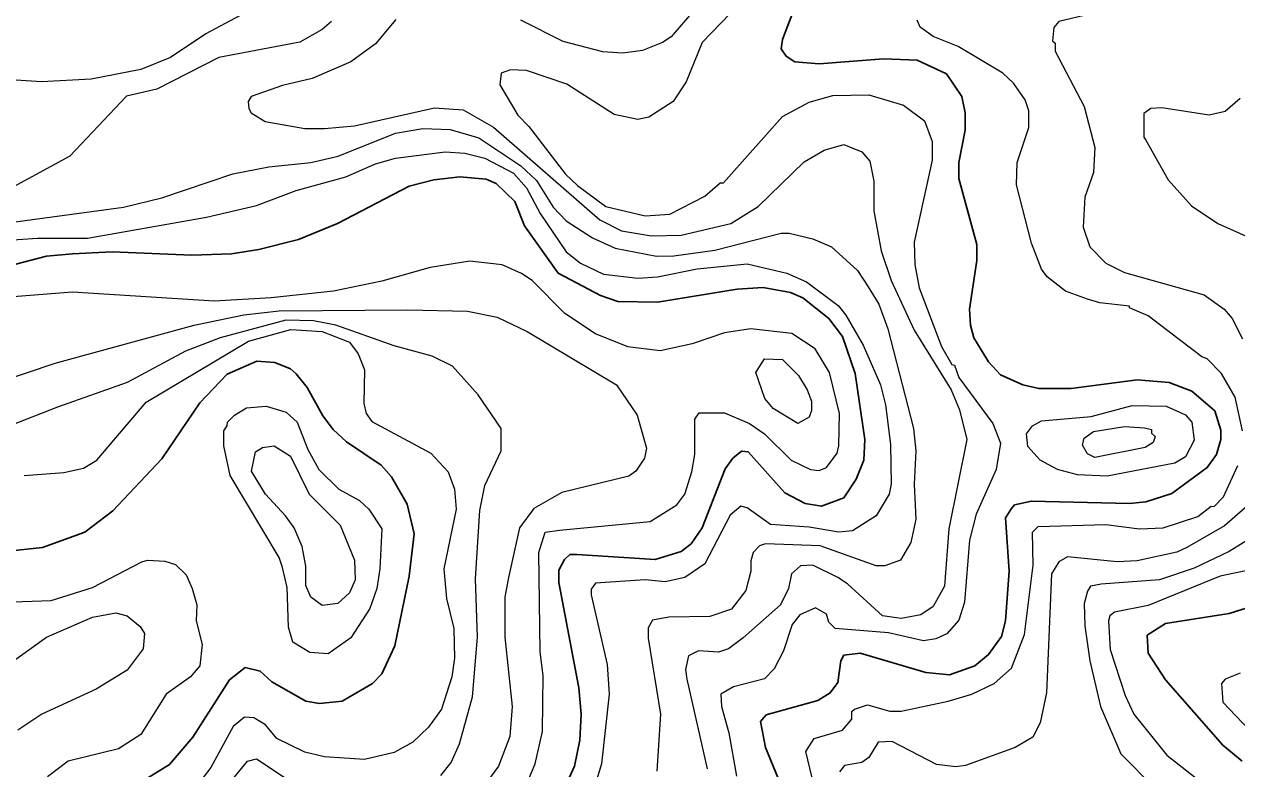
# Model space of a CAD drawing. Extents: x 423 to 448.8, y 7456.3 to 7484.
# Drawn here: x 434.59 to 436.1, y 7469.783 to 7470.71 of the extents above; entities that cross this region are included whole.
import ezdxf

# ---------------------------------------------------------------- set-up
doc = ezdxf.new("R2010")
doc.units = 0
doc.header["$LTSCALE"] = 0.032
doc.layers.add('1', color=7, linetype='Continuous', lineweight=25)
doc.layers.add('2', color=7, linetype='Continuous', lineweight=13)

msp = doc.modelspace()

# ---------------------------------------------------------------- linework, layer by layer
at = {"layer": '1'}
for points in [[(435.5494, 7470.7311), (435.5339, 7470.6909), (435.5324, 7470.6792), (435.5386, 7470.67), (435.5494, 7470.663), (435.5796, 7470.6607), (435.66, 7470.6669), (435.7018, 7470.6653), (435.7382, 7470.6483), (435.7575, 7470.6197), (435.7614, 7470.5996), (435.7614, 7470.578), (435.7536, 7470.5377), (435.7536, 7470.5176), (435.776, 7470.4356), (435.776, 7470.4155), (435.7668, 7470.3552), (435.7683, 7470.3351), (435.7722, 7470.3196), (435.7907, 7470.2894), (435.8054, 7470.2732), (435.8333, 7470.2608), (435.8534, 7470.2562), (435.8936, 7470.2562), (435.9756, 7470.267), (436.0158, 7470.2639)], [(434.5184, 7470.3954), (434.6174, 7470.4209), (434.6499, 7470.424), (434.6994, 7470.4263), (434.7984, 7470.4225), (434.8479, 7470.424), (434.8819, 7470.4294), (434.9314, 7470.4418), (434.9801, 7470.4619), (435.0691, 7470.5083), (435.1001, 7470.5161), (435.1325, 7470.5199), (435.165, 7470.5168), (435.1774, 7470.5114), (435.2006, 7470.489), (435.213, 7470.4588), (435.2547, 7470.4), (435.3073, 7470.3722), (435.329, 7470.3645), (435.3785, 7470.3637), (435.4775, 7470.3799), (435.51, 7470.3822), (435.544, 7470.376), (435.5595, 7470.3691), (435.5919, 7470.3436), (435.609, 7470.3212), (435.6245, 7470.2748), (435.6368, 7470.1928), (435.6353, 7470.1672), (435.626, 7470.1433), (435.6105, 7470.1201), (435.5827, 7470.11), (435.5625, 7470.1131), (435.537, 7470.1262), (435.4914, 7470.1773), (435.4829, 7470.1781), (435.4721, 7470.1695), (435.4628, 7470.1564), (435.4342, 7470.0829), (435.4203, 7470.0628), (435.4079, 7470.0535), (435.3754, 7470.0435), (435.278, 7470.0496), (435.2694, 7470.0496), (435.2625, 7470.0435), (435.2555, 7470.0303), (435.2555, 7470.0149), (435.2803, 7469.8834), (435.2834, 7469.8509), (435.2818, 7469.8184), (435.2749, 7469.7859), (435.2601, 7469.7534)], [(434.472, 7470.0435), (434.6128, 7470.0582), (434.6654, 7470.0775), (434.7002, 7470.1038), (434.7613, 7470.1688), (434.8084, 7470.2384), (434.8425, 7470.274), (434.8796, 7470.2902), (434.9021, 7470.2886), (434.9214, 7470.2809), (434.9283, 7470.2747), (434.9423, 7470.2577), (434.9616, 7470.2221), (434.9747, 7470.2051), (434.991, 7470.1897), (435.0343, 7470.161), (435.0474, 7470.1464), (435.0668, 7470.1123), (435.0753, 7470.0752), (435.0691, 7470.0226), (435.0513, 7469.936), (435.0351, 7469.9011), (435.0235, 7469.8888), (434.9856, 7469.8671), (434.9577, 7469.864), (434.9407, 7469.8671), (434.8982, 7469.8911), (434.8835, 7469.9042), (434.8649, 7469.9089), (434.8456, 7469.8934), (434.7999, 7469.8223), (434.7706, 7469.7882), (434.7427, 7469.7705)], [(436.0158, 7470.2639), (436.0437, 7470.2531), (436.0723, 7470.2284), (436.08, 7470.2043), (436.08, 7470.1928), (436.0746, 7470.1742), (436.063, 7470.1579), (436.0189, 7470.1254), (435.9864, 7470.1154), (435.9663, 7470.1131), (435.8441, 7470.1162), (435.8232, 7470.1115), (435.8194, 7470.1069), (435.8116, 7470.0953), (435.8162, 7470.0288), (435.8116, 7469.9669), (435.807, 7469.9476), (435.7907, 7469.9251), (435.7737, 7469.9112), (435.742, 7469.8996), (435.7126, 7469.9027), (435.6307, 7469.9267), (435.6105, 7469.9244), (435.6066, 7469.9174), (435.6028, 7469.8903), (435.5935, 7469.8772), (435.5781, 7469.8679), (435.5138, 7469.8501), (435.5069, 7469.8416), (435.5131, 7469.8091), (435.5378, 7469.7488)], [(436.2278, 7470.0195), (436.0901, 7469.9762), (436.0112, 7469.9638), (435.988, 7469.9491), (435.9895, 7469.9267), (436.0112, 7469.8934), (436.0823, 7469.8122), (436.1063, 7469.7921)]]:
    msp.add_lwpolyline(points, dxfattribs=at)
at = {"layer": '2'}
for points in [[(436.1288, 7470.8896), (436.0545, 7470.8989), (436.0483, 7470.8989), (436.0382, 7470.8927), (436.0305, 7470.8595), (436.0282, 7470.7976), (436.015, 7470.7605), (436.0042, 7470.7465), (435.9942, 7470.7411), (435.8781, 7470.7133), (435.8719, 7470.7056)], [(435.469, 7470.7233), (435.4342, 7470.687), (435.4141, 7470.6383), (435.3978, 7470.6135), (435.3677, 7470.5942), (435.3538, 7470.5911), (435.3244, 7470.5973), (435.2656, 7470.6352), (435.2153, 7470.6522), (435.1952, 7470.653), (435.1836, 7470.6491), (435.182, 7470.6344), (435.2045, 7470.5965), (435.2184, 7470.5826), (435.264, 7470.523), (435.2787, 7470.5091), (435.3143, 7470.4828), (435.363, 7470.4712), (435.394, 7470.4735), (435.4373, 7470.4959), (435.4566, 7470.5122), (435.4605, 7470.5122), (435.5339, 7470.5949), (435.5672, 7470.6127), (435.5966, 7470.6212), (435.6415, 7470.622), (435.6848, 7470.6089), (435.7111, 7470.5895), (435.7204, 7470.564), (435.7204, 7470.5408), (435.6979, 7470.4387), (435.6987, 7470.4109), (435.7041, 7470.3815), (435.7319, 7470.3088), (435.7451, 7470.2863), (435.7482, 7470.2855), (435.7536, 7470.2701), (435.7962, 7470.2129), (435.8055, 7470.1881), (435.8, 7470.1556), (435.7753, 7470.1), (435.7668, 7470.0675), (435.7606, 7469.9901), (435.7536, 7469.9677), (435.7389, 7469.9507), (435.725, 7469.9445), (435.7095, 7469.9421), (435.6662, 7469.9522), (435.5997, 7469.9576), (435.5919, 7469.9654), (435.5889, 7469.9754), (435.575, 7469.9831), (435.5556, 7469.9747)], [(435.4233, 7470.7265), (435.3955, 7470.694), (435.3847, 7470.687), (435.3599, 7470.677), (435.3352, 7470.6738), (435.3104, 7470.6754), (435.2609, 7470.6885), (435.2083, 7470.7148)], [(434.8579, 7470.7203), (434.8162, 7470.6978), (434.7721, 7470.6684), (434.735, 7470.6537), (434.6731, 7470.6414), (434.6112, 7470.6383), (434.5478, 7470.6421)], [(434.9724, 7470.7133), (434.9608, 7470.7032), (434.933, 7470.6877), (434.8324, 7470.6684), (434.7551, 7470.629), (434.7172, 7470.6205), (434.6468, 7470.5454), (434.571, 7470.5044)], [(435.0528, 7470.7156), (435.0274, 7470.6855), (434.9964, 7470.663), (434.9485, 7470.6421), (434.9113, 7470.6336), (434.8726, 7470.6197), (434.8688, 7470.6135), (434.8695, 7470.605), (434.8726, 7470.5996), (434.8897, 7470.5888), (434.9392, 7470.5802), (434.9639, 7470.5802), (435.0011, 7470.5833), (435.1008, 7470.6058), (435.1364, 7470.6034), (435.1743, 7470.5818), (435.3065, 7470.4665), (435.3336, 7470.4527), (435.3708, 7470.4465), (435.4079, 7470.4472), (435.4698, 7470.4619), (435.5038, 7470.4828), (435.561, 7470.5385), (435.5858, 7470.5532), (435.6105, 7470.5601), (435.6329, 7470.5509), (435.643, 7470.5393), (435.6477, 7470.5145), (435.6477, 7470.4774), (435.6569, 7470.4279), (435.6693, 7470.3908), (435.6979, 7470.3289), (435.7443, 7470.2547), (435.7544, 7470.2299), (435.7637, 7470.1928), (435.7412, 7470.0814), (435.7358, 7470.0102), (435.7219, 7469.9847), (435.7065, 7469.9746), (435.6817, 7469.97)], [(436.1071, 7470.2036), (436.0978, 7470.2454), (436.0808, 7470.2748), (436.063, 7470.2933), (436.0561, 7470.2956), (435.9895, 7470.3467), (435.9663, 7470.3567), (435.9663, 7470.359), (435.9292, 7470.3629), (435.9137, 7470.3676), (435.8866, 7470.3776), (435.8635, 7470.3954), (435.8565, 7470.4047), (435.8441, 7470.4372), (435.8256, 7470.5099), (435.8263, 7470.5377), (435.841, 7470.5811), (435.841, 7470.6019), (435.8364, 7470.6158), (435.8217, 7470.6367), (435.8085, 7470.6491), (435.7529, 7470.6823), (435.7219, 7470.6947), (435.7057, 7470.7063), (435.7018, 7470.7148)], [(435.8719, 7470.7056), (435.8704, 7470.6893), (435.8735, 7470.6862), (435.8735, 7470.6762), (435.9098, 7470.6073), (435.923, 7470.5563), (435.9214, 7470.5254), (435.9106, 7470.4944), (435.9083, 7470.4573), (435.9168, 7470.4325), (435.9369, 7470.4124), (435.9601, 7470.4008), (436.0592, 7470.373), (436.0839, 7470.3552), (436.0939, 7470.3436), (436.1071, 7470.3181)], [(436.104, 7470.6174), (436.0854, 7470.6012), (436.0653, 7470.5965), (436.0066, 7470.6058), (435.9926, 7470.605), (435.9841, 7470.5988), (435.9841, 7470.5694), (435.9864, 7470.5656), (436.0143, 7470.516), (436.0436, 7470.4836), (436.0762, 7470.4619), (436.1226, 7470.441)], [(434.5757, 7470.4634), (434.7133, 7470.482), (434.7613, 7470.4936), (434.8495, 7470.5238), (434.8943, 7470.5323), (434.9469, 7470.5377), (434.9809, 7470.5455), (435.0521, 7470.5741), (435.0861, 7470.5802), (435.1202, 7470.5787), (435.1558, 7470.5686), (435.2082, 7470.5334), (435.2277, 7470.5153), (435.2485, 7470.482), (435.2648, 7470.465), (435.2973, 7470.4441), (435.3259, 7470.431), (435.377, 7470.4209), (435.3986, 7470.4217), (435.4497, 7470.4286), (435.5324, 7470.4496), (435.5425, 7470.4496), (435.5719, 7470.4426), (435.5951, 7470.4325), (435.6276, 7470.4032), (435.6407, 7470.383), (435.6539, 7470.3614), (435.6654, 7470.3305), (435.6972, 7470.2067), (435.7003, 7470.1789), (435.6979, 7470.1371), (435.7003, 7470.0938), (435.6941, 7470.0644), (435.6809, 7470.0427), (435.6616, 7470.0357), (435.6508, 7470.0357), (435.5812, 7470.0605), (435.5131, 7470.0628), (435.5053, 7470.0605)], [(434.5571, 7470.4403), (434.6066, 7470.4433), (434.6685, 7470.4433), (434.817, 7470.4697), (434.8789, 7470.4843), (434.9284, 7470.5029), (434.9902, 7470.5199), (435.0274, 7470.5362), (435.0521, 7470.5431), (435.114, 7470.5509), (435.1387, 7470.5493), (435.1635, 7470.5431), (435.1991, 7470.5246), (435.2153, 7470.506), (435.2323, 7470.4743), (435.2648, 7470.4263), (435.2826, 7470.4124), (435.3112, 7470.3985), (435.3538, 7470.3938), (435.3785, 7470.3954), (435.428, 7470.4054), (435.4899, 7470.4116), (435.5394, 7470.4001), (435.5641, 7470.3892), (435.6036, 7470.3598), (435.6128, 7470.3475), (435.6345, 7470.3103), (435.6561, 7470.2608), (435.6623, 7470.2361), (435.6685, 7470.1866), (435.6693, 7470.1371), (435.667, 7470.1247), (435.6508, 7470.0976), (435.6214, 7470.079), (435.6044, 7470.0775), (435.5672, 7470.0837), (435.5193, 7470.0868), (435.4899, 7470.1077), (435.4821, 7470.11), (435.469, 7470.0984), (435.4373, 7470.038), (435.4125, 7470.0211), (435.3878, 7470.0156), (435.363, 7470.018)], [(435.2168, 7469.7674), (435.2261, 7469.789), (435.2354, 7469.8292), (435.2362, 7469.8989), (435.2323, 7469.9283), (435.2307, 7470.052), (435.2385, 7470.0775), (435.2563, 7470.0798), (435.3692, 7470.0907), (435.4025, 7470.1115), (435.4125, 7470.1247), (435.421, 7470.1526), (435.4249, 7470.1742), (435.4249, 7470.2183), (435.4303, 7470.226), (435.462, 7470.226), (435.493, 7470.2129), (435.5115, 7470.1997), (435.5448, 7470.1672), (435.5688, 7470.1556), (435.5796, 7470.1541), (435.5889, 7470.158), (435.602, 7470.1758), (435.6043, 7470.185), (435.6051, 7470.2253), (435.5927, 7470.2763), (435.5749, 7470.3057), (435.5456, 7470.325), (435.4945, 7470.3304), (435.462, 7470.3258), (435.4218, 7470.3118), (435.3816, 7470.3033), (435.3414, 7470.308), (435.3012, 7470.3242), (435.2632, 7470.3498), (435.2222, 7470.3907), (435.2091, 7470.3993), (435.1851, 7470.4101), (435.1449, 7470.4147), (435.0954, 7470.407), (435.0351, 7470.39), (434.9748, 7470.3776), (434.8974, 7470.3691), (434.8263, 7470.3652), (434.6499, 7470.3761), (434.5602, 7470.3691)], [(434.5184, 7470.2508), (434.6283, 7470.2879), (434.8015, 7470.3351), (434.8634, 7470.3482), (434.9073, 7470.3529), (435.0676, 7470.3544), (435.1418, 7470.3528), (435.179, 7470.3451), (435.2161, 7470.3273), (435.3275, 7470.2608), (435.353, 7470.2229), (435.3646, 7470.1819), (435.3623, 7470.1696), (435.3514, 7470.1533), (435.3429, 7470.1471), (435.2594, 7470.127), (435.2246, 7470.1069), (435.2068, 7470.0829), (435.1928, 7470.0211), (435.1882, 7469.9963), (435.1882, 7469.9468), (435.1975, 7469.8602), (435.1944, 7469.8231), (435.1805, 7469.7859), (435.1588, 7469.7565)], [(435.1085, 7469.7743), (435.1217, 7469.7905), (435.1317, 7469.8138), (435.148, 7469.8726), (435.1542, 7469.9468), (435.1519, 7470.0195), (435.1573, 7470.1046), (435.1635, 7470.1355), (435.1836, 7470.1789), (435.1836, 7470.2067), (435.155, 7470.2485), (435.1232, 7470.284), (435.0977, 7470.2964), (435.0506, 7470.3095), (434.9779, 7470.3351), (434.95, 7470.3405), (434.9155, 7470.3414), (434.834, 7470.3196), (434.7907, 7470.3026), (434.718, 7470.2639), (434.6313, 7470.233), (434.5741, 7470.2105)], [(434.5896, 7470.1479), (434.6391, 7470.1518), (434.6638, 7470.1572), (434.6801, 7470.1672), (434.7419, 7470.2391), (434.8692, 7470.3154), (434.9218, 7470.3297), (434.9608, 7470.3273), (434.9949, 7470.3142), (435.0057, 7470.2995), (435.0134, 7470.2794), (435.0126, 7470.2376), (435.0157, 7470.2253), (435.0227, 7470.2152), (435.0962, 7470.1758), (435.1178, 7470.1525), (435.1256, 7470.1309), (435.1279, 7470.1061), (435.1124, 7470.0319), (435.1155, 7469.9948), (435.1248, 7469.9576), (435.1256, 7469.9205), (435.1225, 7469.8973), (435.1093, 7469.857), (435.0931, 7469.8346), (435.0737, 7469.8161), (435.0506, 7469.8029), (435.0134, 7469.7944), (434.9639, 7469.7975), (434.9392, 7469.8037), (434.9043, 7469.8207), (434.8904, 7469.8377), (434.8758, 7469.8462), (434.8641, 7469.847), (434.8502, 7469.8354), (434.8224, 7469.7843), (434.8031, 7469.7596)], [(436.0081, 7470.0829), (436.0514, 7470.0969), (436.0677, 7470.11), (436.0715, 7470.1092), (436.0831, 7470.1216), (436.1009, 7470.1603)], [(436.1102, 7470.1077), (436.0847, 7470.0852), (436.0375, 7470.0582), (436.0251, 7470.0527), (435.9756, 7470.0419), (435.9509, 7470.0404), (435.889, 7470.0466), (435.8781, 7470.0404), (435.8689, 7470.0257), (435.8627, 7469.8772), (435.855, 7469.8401), (435.8457, 7469.8223), (435.824, 7469.8091), (435.7621, 7469.7867), (435.7498, 7469.7851), (435.7258, 7469.7882), (435.6708, 7469.8169), (435.6531, 7469.8161), (435.6414, 7469.7968), (435.6329, 7469.7905), (435.6113, 7469.7867), (435.6051, 7469.779)], [(435.5803, 7469.7333), (435.5633, 7469.8045), (435.5734, 7469.8207), (435.609, 7469.8308), (435.6206, 7469.8447), (435.6206, 7469.854), (435.6237, 7469.8571), (435.6399, 7469.8625), (435.6678, 7469.8547), (435.6817, 7469.8547), (435.7405, 7469.8671), (435.7699, 7469.8757), (435.7977, 7469.8888), (435.8193, 7469.9081), (435.8356, 7469.9499), (435.8464, 7470.0365), (435.8456, 7470.0775), (435.8526, 7470.0845), (435.9369, 7470.0868), (435.9787, 7470.0814), (436.0081, 7470.0829)], [(436.1272, 7470.076), (436.0901, 7470.0535), (436.0468, 7470.0326), (436.0035, 7470.018), (435.9308, 7470.0125), (435.9176, 7470.0102), (435.9137, 7470.0041), (435.9098, 7469.9886), (435.9106, 7469.9607), (435.9168, 7469.9174), (435.93, 7469.8602), (435.9555, 7469.8014), (435.998, 7469.7581), (435.9949, 7469.7356), (435.981, 7469.7264), (435.9601, 7469.7279), (435.9029, 7469.7465), (435.8735, 7469.7495), (435.8302, 7469.7434), (435.7853, 7469.7294), (435.7266, 7469.7155)], [(435.5053, 7470.0605), (435.4976, 7470.052), (435.4945, 7470.0419), (435.4945, 7470.0288), (435.4883, 7470.0048), (435.4705, 7469.9816), (435.4435, 7469.9723), (435.3924, 7469.9715), (435.3723, 7469.9677), (435.3669, 7469.9584), (435.3669, 7469.9453), (435.3823, 7469.8509), (435.3777, 7469.7797)], [(436.2896, 7470.0667), (436.0793, 7470.0226), (435.9895, 7469.9862), (435.9477, 7469.9777), (435.9416, 7469.9731), (435.94, 7469.9669), (435.9423, 7469.9313), (435.9609, 7469.8741), (435.9717, 7469.8509), (436.0127, 7469.7999), (436.0777, 7469.7488)], [(434.5401, 7469.9893), (434.6236, 7469.9924), (434.6747, 7470.0087), (434.7365, 7470.0404), (434.7435, 7470.0427), (434.7651, 7470.0412), (434.7783, 7470.0373), (434.7914, 7470.0241), (434.7992, 7470.0071), (434.8046, 7469.987), (434.8038, 7469.9669), (434.8115, 7469.9375), (434.8084, 7469.9112), (434.7969, 7469.8973), (434.7667, 7469.8756), (434.7349, 7469.8253), (434.7071, 7469.8076), (434.6445, 7469.7921), (434.619, 7469.7728)], [(435.6817, 7469.97), (435.6585, 7469.9731), (435.6152, 7470.0133), (435.6028, 7470.021), (435.5718, 7470.0365), (435.5564, 7470.0357), (435.5455, 7470.0257), (435.5417, 7470.0071), (435.5316, 7469.987), (435.4852, 7469.946), (435.4667, 7469.9321), (435.4543, 7469.9282), (435.4296, 7469.9298), (435.4172, 7469.9236), (435.4133, 7469.9066), (435.4148, 7469.8942), (435.4404, 7469.7828)], [(435.363, 7470.018), (435.3011, 7470.0141), (435.2957, 7470.0063), (435.2957, 7469.9994), (435.3158, 7469.9128), (435.3181, 7469.8757), (435.3089, 7469.789), (435.3011, 7469.7643)], [(434.5494, 7469.8981), (434.6174, 7469.9468), (434.6747, 7469.9716), (434.7041, 7469.9769), (434.718, 7469.9731), (434.7342, 7469.9599), (434.7396, 7469.9514), (434.738, 7469.9321), (434.718, 7469.9058), (434.6793, 7469.8818), (434.612, 7469.8509), (434.5818, 7469.8307)], [(435.5556, 7469.9747), (435.5463, 7469.9623), (435.5355, 7469.9298), (435.5239, 7469.9073), (435.5115, 7469.895), (435.4729, 7469.8849), (435.4574, 7469.8756), (435.4581, 7469.8602), (435.4674, 7469.8277), (435.4767, 7469.7736)], [(436.104, 7469.9019), (436.0854, 7469.8942), (436.0808, 7469.8888), (436.0824, 7469.8656), (436.1233, 7469.823)], [(434.8285, 7469.7441), (434.868, 7469.7921), (434.8789, 7469.7952), (434.9222, 7469.7666)]]:
    msp.add_lwpolyline(points, dxfattribs=at)
for points in [[(435.5533, 7470.2129), (435.5223, 7470.2314), (435.5123, 7470.2438), (435.5007, 7470.2763), (435.5115, 7470.2933), (435.5339, 7470.2925), (435.5541, 7470.2724), (435.5649, 7470.2547), (435.5703, 7470.2407), (435.5703, 7470.2291), (435.5672, 7470.2207)], [(434.8424, 7470.2098), (434.8432, 7470.2144), (434.8517, 7470.2229), (434.8665, 7470.2322), (434.8912, 7470.2345), (434.916, 7470.2268), (434.9299, 7470.2144), (434.943, 7470.1804), (434.9569, 7470.1556), (434.9817, 7470.1309), (435.0072, 7470.117), (435.0188, 7470.1061), (435.0351, 7470.0814), (435.0327, 7470.0319), (435.0289, 7470.0071), (435.0204, 7469.9824), (434.9964, 7469.946), (434.9685, 7469.9259), (434.9454, 7469.9274), (434.9245, 7469.9406), (434.9191, 7469.9592), (434.9175, 7470.0087), (434.9113, 7470.0334), (434.9074, 7470.0458), (434.8463, 7470.1479), (434.8386, 7470.185), (434.8386, 7470.2036)], [(435.9184, 7470.2213), (435.9694, 7470.2353), (436.0119, 7470.2345), (436.0359, 7470.2237), (436.0437, 7470.2144), (436.0468, 7470.192), (436.0359, 7470.1711), (436.0228, 7470.1634), (435.9385, 7470.1471), (435.9014, 7470.1487), (435.8766, 7470.1556), (435.855, 7470.1672), (435.8395, 7470.1842), (435.8379, 7470.1997), (435.8456, 7470.2098), (435.8565, 7470.216)], [(435.9215, 7470.2028), (435.9601, 7470.209), (435.9849, 7470.2074), (435.9934, 7470.2051), (435.9934, 7470.2005), (435.998, 7470.1966), (435.9957, 7470.1889), (435.9857, 7470.1827), (435.923, 7470.1703), (435.9138, 7470.1748), (435.9075, 7470.1858), (435.9099, 7470.1943)], [(434.9152, 7470.0976), (434.8904, 7470.1247), (434.8727, 7470.1533), (434.878, 7470.1773), (434.8865, 7470.1827), (434.9012, 7470.185), (434.9214, 7470.1719), (434.9446, 7470.1247), (434.9832, 7470.086), (435.0011, 7470.0427), (435.0018, 7470.018), (434.9949, 7470.0017), (434.9802, 7469.9886), (434.9608, 7469.9862), (434.9469, 7469.9963), (434.9407, 7470.011), (434.9407, 7470.035), (434.9361, 7470.0597), (434.926, 7470.0829)]]:
    msp.add_lwpolyline(points, close=True, dxfattribs=at)

doc.saveas('drawing.dxf')
